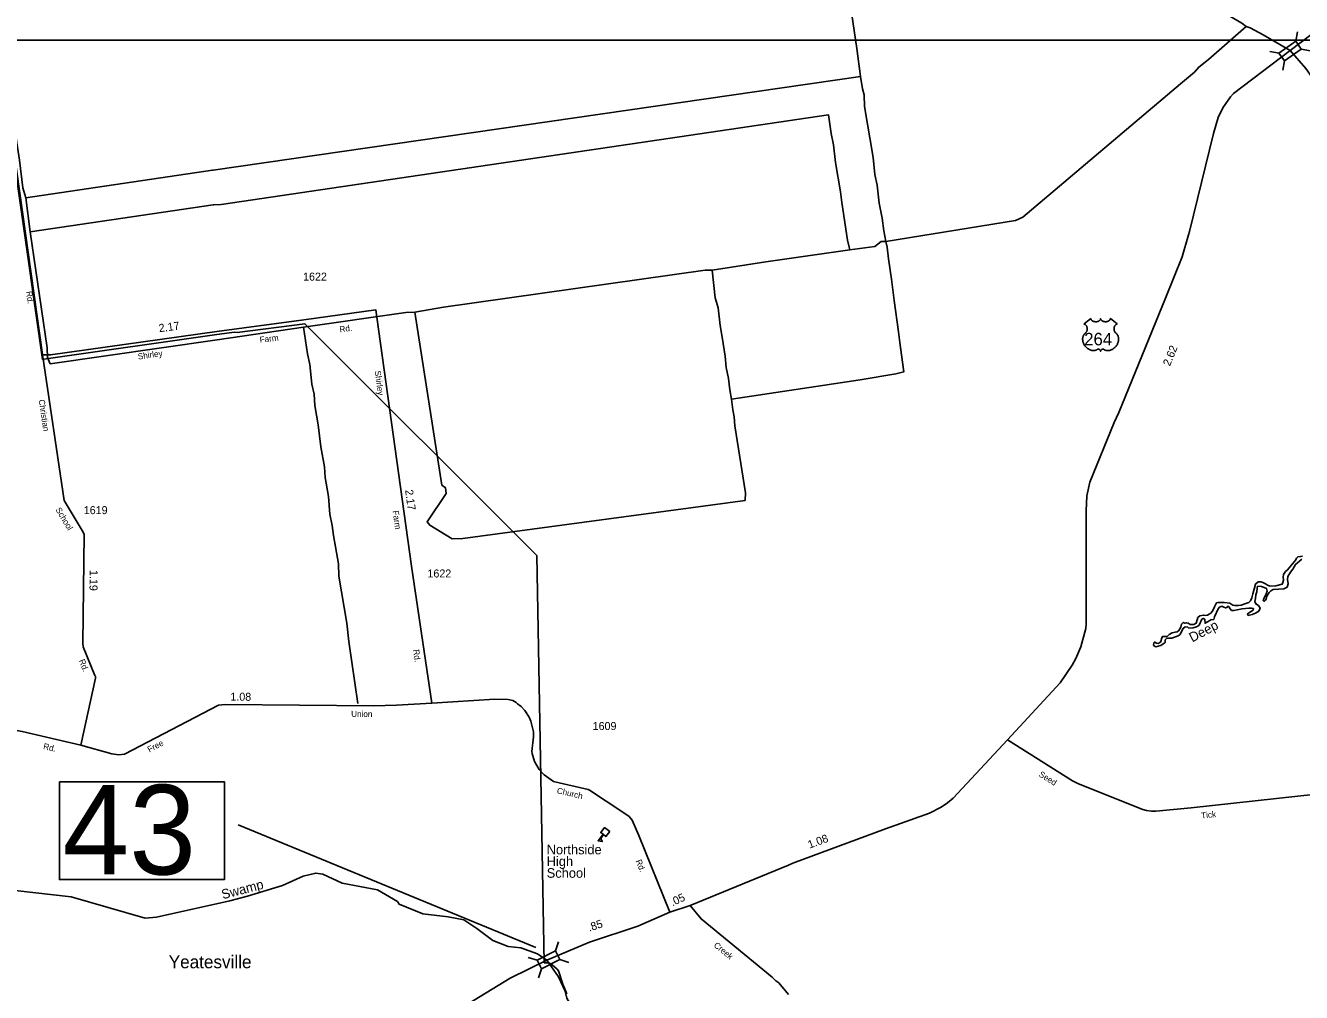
# Model space of a CAD drawing. Extents: x 2532689 to 2764727, y 536648 to 732970.
# Drawn here: x 2666242 to 2686176, y 655633 to 670740 of the extents above; entities that cross this region are included whole.
import ezdxf

# ---------------------------------------------------------------- set-up
doc = ezdxf.new("R2010")
doc.units = 0
for name, color, linetype in [('Exist Civil Demographics Community Label', 7, 'Continuous'), ('Exist Cultural Educational Facility High CELL', 7, 'Continuous'), ('Exist Hydrographic Creek Double Shore', 7, 'Continuous'), ('Exist Hydrographic Creek Single Shore', 7, 'Continuous'), ('Exist Hydrographic Creek Single Shore Label', 7, 'Continuous'), ('Exist Hydrographic Swamp Label', 7, 'Continuous'), ('Exist Road Primary US Attributed', 7, 'Continuous'), ('Exist Road Primary US Mileage Hundredths English Label', 7, 'Continuous'), ('Exist Road Primary US Shield CELL', 7, 'Continuous'), ('Exist Road Primary US Shield Number Label', 7, 'Continuous'), ('Exist Road Primary US Structure Standard Bridge CELL', 7, 'Continuous'), ('Exist Road Primary US Structure Standard Bridge Number Label', 7, 'Continuous'), ('Exist Road Secondary Mileage Hundredths English Label', 7, 'Continuous'), ('Exist Road Secondary Type 51 Attributed', 7, 'Continuous'), ('Exist Road Secondary Type 51 Label', 7, 'Continuous'), ('Exist Road Secondary Type 51 Number Label', 7, 'Continuous'), ('Exist Utilities Electrical Transmission Line', 7, 'Continuous'), ('Map Preparation Inset Cut Line', 7, 'Continuous')]:
    doc.layers.add(name, color=color, linetype=linetype)

msp = doc.modelspace()

# ---------------------------------------------------------------- linework, layer by layer
at = {"layer": 'Exist Cultural Educational Facility High CELL'}
msp.add_lwpolyline([(2675370, 658149), (2675310, 658071), (2675274, 658099), (2675228, 658039), (2675251, 657991), (2675188, 658002), (2675266, 658105), (2675229, 658132), (2675289, 658210)], close=True, dxfattribs=at)
at = {"layer": 'Exist Hydrographic Creek Double Shore'}
for points in [[(2686190, 662450), (2686162, 662443), (2686120, 662438), (2686097, 662420), (2686087, 662393), (2685957, 662238), (2685926, 662208), (2685893, 662163), (2685892, 662123), (2685893, 662073), (2685887, 662037), (2685876, 662014), (2685777, 661984), (2685689, 661980), (2685645, 661996), (2685612, 662019), (2685572, 662036), (2685542, 662047), (2685498, 662046), (2685455, 662014), (2685438, 661935), (2685418, 661863), (2685401, 661798), (2685378, 661754), (2685353, 661723), (2685292, 661704), (2685232, 661682), (2685192, 661677), (2685134, 661676), (2685102, 661684), (2685056, 661715), (2684966, 661727), (2684908, 661728), (2684868, 661725), (2684846, 661720), (2684819, 661658), (2684791, 661599), (2684767, 661562), (2684732, 661542), (2684708, 661525), (2684680, 661524), (2684646, 661530), (2684587, 661518), (2684559, 661490), (2684546, 661454), (2684529, 661401), (2684494, 661380), (2684436, 661381), (2684405, 661402), (2684375, 661410), (2684354, 661401), (2684329, 661413), (2684304, 661386), (2684289, 661340), (2684260, 661287), (2684233, 661269), (2684201, 661264), (2684155, 661251), (2684108, 661228), (2684094, 661208), (2684079, 661193), (2684041, 661194), (2684003, 661192), (2683987, 661159), (2683984, 661133), (2683971, 661107), (2683935, 661086), (2683911, 661092), (2683887, 661107), (2683867, 661093), (2683864, 661054), (2683898, 661033), (2683938, 661042), (2683980, 661053)], [(2683980, 661053), (2684013, 661078), (2684045, 661102), (2684048, 661143), (2684065, 661165), (2684099, 661166), (2684151, 661169), (2684250, 661207), (2684278, 661224), (2684302, 661272), (2684325, 661321), (2684357, 661347), (2684399, 661340), (2684417, 661323), (2684485, 661332), (2684534, 661347), (2684570, 661368), (2684593, 661404), (2684610, 661443), (2684626, 661469), (2684643, 661478), (2684668, 661460), (2684671, 661402), (2684710, 661425), (2684742, 661442), (2684762, 661456), (2684804, 661461), (2684817, 661501), (2684876, 661625), (2684897, 661653), (2684929, 661666), (2684961, 661653), (2684989, 661641), (2685011, 661646), (2685023, 661666), (2685047, 661654), (2685060, 661629), (2685084, 661603), (2685118, 661598), (2685249, 661627), (2685351, 661637), (2685391, 661638), (2685425, 661630), (2685421, 661606), (2685378, 661581), (2685333, 661550), (2685345, 661523), (2685405, 661540), (2685458, 661561), (2685510, 661592), (2685529, 661635), (2685502, 661678), (2685465, 661703), (2685447, 661739), (2685455, 661787), (2685464, 661846), (2685479, 661894), (2685482, 661950), (2685491, 661978), (2685549, 661977), (2685594, 661958), (2685630, 661943), (2685639, 661903), (2685624, 661859), (2685593, 661796), (2685578, 661752), (2685596, 661744), (2685618, 661767), (2685636, 661823), (2685671, 661880), (2685697, 661907), (2685732, 661931), (2685818, 661933), (2685902, 661937), (2685951, 661966), (2685970, 662018), (2685958, 662084), (2685961, 662132), (2686002, 662199), (2686043, 662248), (2686083, 662321), (2686181, 662401)]]:
    msp.add_lwpolyline(points, dxfattribs=at)
at = {"layer": 'Exist Hydrographic Creek Single Shore'}
for p, q in [((2669174, 668482), (2679288, 669941)), ((2666315, 667515), (2666245, 668047)), ((2669234, 665831), (2670586, 666026))]:
    msp.add_line(p, q, dxfattribs=at)
for points in [[(2685313, 670723), (2685245, 670779), (2684316, 671323), (2684180, 671446), (2684116, 671660), (2684063, 671792), (2683993, 671967), (2683991, 672042), (2683938, 672158), (2683928, 672223), (2683822, 672505), (2683811, 672596), (2683767, 672686), (2683749, 672751), (2683705, 672861), (2683703, 672927), (2683601, 673025), (2683305, 673193)], [(2679288, 669941), (2679228, 670382), (2678901, 672598)], [(2666245, 668047), (2666200, 668206), (2666148, 668637), (2665820, 670743)], [(2679682, 667366), (2681708, 667694), (2681824, 667748), (2684284, 669831), (2684505, 670011), (2684570, 670089), (2684725, 670210), (2685313, 670723)], [(2686634, 669486), (2686590, 669586), (2686564, 669651), (2686418, 669822), (2686246, 670068), (2686001, 670348), (2685575, 670596), (2685372, 670706), (2685313, 670723)], [(2679682, 667366), (2679653, 667532), (2679623, 667731), (2679576, 667963), (2679545, 668244), (2679508, 668410), (2679485, 668678), (2679349, 669474), (2679345, 669657), (2679318, 669748), (2679288, 669941)], [(2679118, 667235), (2679081, 667384), (2678993, 667975), (2678972, 668142), (2678895, 668598), (2678863, 668873), (2678826, 669055), (2678785, 669346), (2669299, 667941), (2669186, 667939)], [(2666245, 668047), (2669161, 668480), (2669174, 668482)], [(2669186, 667939), (2669173, 667939), (2666315, 667515)], [(2669234, 665831), (2666627, 665455), (2666583, 665555), (2666580, 665706), (2666315, 667515)], [(2676967, 666918), (2677806, 667047), (2679118, 667235)], [(2677272, 664901), (2679282, 665206), (2679839, 665300), (2679963, 665328), (2679943, 665479), (2679902, 665786), (2679882, 665952), (2679812, 666442), (2679771, 666775), (2679722, 667092), (2679701, 667275), (2679682, 667366)], [(2679118, 667235), (2679509, 667287), (2679607, 667363), (2679682, 667366)], [(2672322, 666261), (2672771, 666338), (2676858, 666917), (2676967, 666918)], [(2677272, 664901), (2677244, 665048), (2677223, 665224), (2677186, 665397), (2677173, 665573), (2677124, 665870), (2677095, 666053), (2677064, 666328), (2677018, 666487), (2676967, 666918)], [(2670586, 666026), (2672181, 666255), (2672322, 666261)], [(2677272, 664901), (2677293, 664734), (2677312, 664627), (2677324, 664483), (2677491, 663439), (2677484, 663320), (2673072, 662725), (2672905, 662721), (2672558, 662931), (2672516, 662988), (2672815, 663430), (2672803, 663519), (2672744, 663559), (2672322, 666261)], [(2671432, 660147), (2671292, 661116), (2671261, 661401), (2671135, 662138), (2671130, 662331), (2671054, 662771), (2671033, 662928), (2670996, 663104), (2670973, 663379), (2670924, 663676), (2670912, 663843), (2670855, 664159), (2670813, 664499), (2670764, 664805), (2670752, 664982), (2670715, 665138), (2670683, 665445), (2670646, 665611), (2670586, 666026)], [(2674820, 655375), (2674786, 655390), (2674699, 655544), (2674671, 655655), (2674566, 655877), (2674384, 656139), (2674241, 656235), (2673980, 656329), (2673780, 656351), (2673544, 656443), (2673290, 656630), (2673087, 656766), (2672844, 656812), (2672451, 656862), (2672081, 657011), (2672055, 657053), (2671742, 657237), (2671189, 657339), (2670886, 657481), (2670777, 657497), (2670579, 657449), (2670257, 657302), (2669711, 657138), (2669433, 657065)], [(2669433, 657065), (2668286, 656808), (2668111, 656794), (2666953, 657129), (2665525, 657287)]]:
    msp.add_lwpolyline(points, dxfattribs=at)
at = {"layer": 'Exist Road Primary US Attributed'}
msp.add_line((2676310, 656886), (2676628, 656991), dxfattribs=at)
for points in [[(2686001, 670348), (2686708, 670885), (2686835, 671070), (2687078, 671447), (2687214, 671663)], [(2681583, 659582), (2682404, 660471), (2682594, 660748), (2682653, 660853), (2682729, 661033), (2682806, 661317), (2682813, 661395), (2682810, 663158), (2682824, 663394), (2682871, 663605), (2683252, 664538), (2683320, 664696), (2684050, 666481), (2684313, 667128), (2684409, 667470), (2684426, 667521), (2684799, 669054), (2684875, 669302), (2684945, 669453), (2685065, 669628), (2685114, 669679), (2686001, 670348)], [(2676628, 656991), (2678162, 657622), (2678229, 657653), (2679677, 658191), (2680365, 658435), (2680549, 658528), (2680647, 658594), (2680732, 658668), (2681583, 659582)], [(2674384, 656139), (2675055, 656419), (2675809, 656669), (2676310, 656886)], [(2672282, 654970), (2672371, 655010), (2672456, 655056), (2672733, 655179), (2673159, 655456), (2673815, 655854), (2674384, 656139)]]:
    msp.add_lwpolyline(points, dxfattribs=at)
at = {"layer": 'Exist Road Primary US Shield CELL'}
msp.add_lwpolyline([(2682886, 666162), (2682886, 666158), (2682887, 666152), (2682888, 666150), (2682890, 666144), (2682895, 666138), (2682900, 666132), (2682906, 666127), (2682911, 666124), (2682918, 666121), (2682926, 666117), (2682935, 666114), (2682945, 666113), (2682955, 666111), (2682965, 666111), (2682976, 666112), (2682988, 666114), (2682994, 666116), (2683000, 666118), (2683006, 666120), (2683012, 666124), (2683017, 666127), (2683021, 666130), (2683027, 666135), (2683031, 666141), (2683033, 666144), (2683035, 666147), (2683037, 666153), (2683038, 666156), (2683038, 666162), (2683038, 666157), (2683039, 666154), (2683040, 666151), (2683041, 666148), (2683043, 666143), (2683046, 666140), (2683050, 666134), (2683053, 666131), (2683056, 666129), (2683063, 666124), (2683072, 666120), (2683076, 666118), (2683080, 666117), (2683086, 666115), (2683091, 666114), (2683097, 666113), (2683102, 666112), (2683108, 666111), (2683113, 666111), (2683119, 666111), (2683124, 666112), (2683129, 666112), (2683135, 666113), (2683140, 666114), (2683147, 666116), (2683152, 666118), (2683157, 666120), (2683164, 666124), (2683169, 666127), (2683173, 666130), (2683178, 666134), (2683182, 666140), (2683185, 666143), (2683187, 666147), (2683188, 666151), (2683189, 666155), (2683190, 666159), (2683190, 666162), (2683296, 666078), (2683294, 666077), (2683288, 666074), (2683283, 666071), (2683276, 666066), (2683273, 666063), (2683270, 666060), (2683267, 666057), (2683264, 666054), (2683261, 666050), (2683259, 666046), (2683256, 666041), (2683254, 666037), (2683251, 666028), (2683249, 666023), (2683248, 666018), (2683247, 666009), (2683247, 666004), (2683247, 666000), (2683247, 665995), (2683247, 665991), (2683248, 665986), (2683249, 665982), (2683250, 665977), (2683252, 665971), (2683254, 665965), (2683259, 665956), (2683265, 665946), (2683270, 665941), (2683274, 665937), (2683281, 665931), (2683284, 665928), (2683288, 665924), (2683295, 665916), (2683298, 665912), (2683301, 665908), (2683303, 665904), (2683306, 665900), (2683308, 665896), (2683311, 665887), (2683314, 665878), (2683315, 665873), (2683317, 665863), (2683318, 665857), (2683319, 665847), (2683319, 665835), (2683318, 665823), (2683316, 665810), (2683314, 665802), (2683311, 665792), (2683308, 665784), (2683304, 665772), (2683299, 665763), (2683294, 665753), (2683290, 665746), (2683285, 665740), (2683280, 665732), (2683273, 665724), (2683265, 665715), (2683259, 665709), (2683251, 665702), (2683246, 665697), (2683239, 665692), (2683229, 665685), (2683219, 665680), (2683211, 665676), (2683204, 665673), (2683194, 665669), (2683179, 665665), (2683173, 665663), (2683166, 665662), (2683160, 665662), (2683154, 665661), (2683145, 665661), (2683137, 665662), (2683129, 665663), (2683121, 665665), (2683113, 665667), (2683105, 665670), (2683097, 665674), (2683084, 665682), (2683080, 665685), (2683078, 665685), (2683073, 665685), (2683068, 665684), (2683063, 665682), (2683060, 665681), (2683057, 665678), (2683054, 665676), (2683050, 665672), (2683047, 665669), (2683045, 665667), (2683042, 665661), (2683040, 665659), (2683039, 665655), (2683038, 665650), (2683036, 665656), (2683034, 665661), (2683032, 665665), (2683030, 665668), (2683026, 665672), (2683023, 665675), (2683019, 665679), (2683014, 665681), (2683011, 665683), (2683008, 665684), (2683004, 665685), (2683001, 665685), (2682998, 665685), (2682995, 665685), (2682990, 665681), (2682985, 665678), (2682980, 665675), (2682974, 665672), (2682970, 665670), (2682965, 665668), (2682959, 665666), (2682952, 665664), (2682946, 665663), (2682940, 665662), (2682933, 665661), (2682928, 665661), (2682922, 665661), (2682916, 665661), (2682910, 665662), (2682902, 665663), (2682895, 665665), (2682888, 665667), (2682881, 665669), (2682873, 665672), (2682863, 665676), (2682857, 665679), (2682846, 665686), (2682834, 665694), (2682824, 665702), (2682817, 665708), (2682807, 665718), (2682801, 665725), (2682792, 665737), (2682786, 665746), (2682782, 665752), (2682777, 665763), (2682773, 665769), (2682769, 665778), (2682766, 665787), (2682764, 665795), (2682762, 665800), (2682760, 665809), (2682759, 665816), (2682758, 665825), (2682757, 665834), (2682757, 665843), (2682757, 665850), (2682758, 665858), (2682759, 665867), (2682761, 665875), (2682763, 665880), (2682765, 665887), (2682768, 665894), (2682771, 665901), (2682775, 665907), (2682779, 665913), (2682783, 665919), (2682789, 665925), (2682794, 665930), (2682799, 665934), (2682806, 665940), (2682809, 665944), (2682813, 665949), (2682816, 665954), (2682818, 665958), (2682821, 665964), (2682823, 665969), (2682826, 665976), (2682827, 665981), (2682828, 665987), (2682829, 665993), (2682829, 666001), (2682829, 666007), (2682828, 666015), (2682827, 666022), (2682825, 666028), (2682823, 666035), (2682820, 666040), (2682816, 666047), (2682812, 666054), (2682807, 666059), (2682802, 666063), (2682798, 666067), (2682794, 666070), (2682788, 666073), (2682783, 666076), (2682780, 666077)], close=True, dxfattribs=at)
at = {"layer": 'Exist Road Primary US Structure Standard Bridge CELL'}
for p, q in [((2686112, 670640), (2686087, 670495)), ((2685825, 670308), (2685680, 670333)), ((2685909, 670187), (2685883, 670043)), ((2686318, 670346), (2686173, 670372)), ((2674570, 656422), (2674524, 656282)), ((2674237, 656135), (2674097, 656181)), ((2674731, 656101), (2674591, 656147)), ((2674303, 656003), (2674257, 655863))]:
    msp.add_line(p, q, dxfattribs=at)
for points in [[(2686173, 670372), (2685909, 670187), (2685823, 670310), (2686087, 670495)], [(2674591, 656147), (2674304, 656003), (2674236, 656137), (2674524, 656282)]]:
    msp.add_lwpolyline(points, close=True, dxfattribs=at)
at = {"layer": 'Exist Road Primary US Structure Standard Bridge Number Label'}
msp.add_line((2674215, 656336), (2669566, 658253), dxfattribs=at)
msp.add_lwpolyline([(2666772, 658926), (2669348, 658926), (2669348, 657397), (2666772, 657397)], close=True, dxfattribs=at)
at = {"layer": 'Exist Road Secondary Type 51 Attributed'}
for points in [[(2665783, 670737), (2665791, 670677), (2666507, 665600)], [(2666507, 665600), (2666529, 665593), (2666631, 665595), (2669231, 665961), (2670589, 666139), (2671716, 666296), (2671732, 666184), (2672273, 662292), (2672589, 660152)], [(2666507, 665600), (2666845, 663321), (2667143, 662826), (2667159, 662788), (2667135, 661091), (2667144, 661035), (2667324, 660585), (2667334, 660577), (2667333, 660541), (2667104, 659494)], [(2667104, 659494), (2667589, 659361), (2667697, 659347), (2667787, 659355), (2669255, 660122), (2669363, 660130), (2671684, 660113), (2672038, 660120), (2672589, 660152)], [(2672589, 660152), (2673572, 660213), (2673782, 660208), (2673856, 660196), (2673907, 660165), (2673928, 660142), (2673983, 660103), (2674044, 660040), (2674109, 659936), (2674136, 659874), (2674176, 659703), (2674180, 659629), (2674151, 659395), (2674156, 659365), (2674193, 659241), (2674268, 659115), (2674346, 659033), (2674490, 658928), (2674512, 658923), (2675031, 658803), (2675055, 658794), (2675576, 658450), (2675671, 658382), (2675721, 658325), (2675822, 658083), (2676310, 656886)], [(2662753, 659658), (2664968, 659661), (2665116, 659662), (2665988, 659747), (2666191, 659712), (2667104, 659494)], [(2687741, 658879), (2684455, 658515), (2683899, 658464), (2683835, 658466), (2683753, 658474), (2683697, 658489), (2682691, 658892), (2682600, 658940), (2681583, 659582)], [(2678163, 655603), (2678009, 655782), (2677962, 655813), (2677904, 655871), (2676796, 656781), (2676628, 656991)]]:
    msp.add_lwpolyline(points, dxfattribs=at)
at = {"layer": 'Exist Utilities Electrical Transmission Line'}
msp.add_lwpolyline([(2665760, 670709), (2666509, 665522), (2666565, 665530), (2669233, 665911), (2669505, 665950), (2669549, 665943), (2670606, 666080), (2674228, 662461), (2674346, 656096), (2674416, 656098), (2674471, 656067), (2674545, 655999), (2674567, 655971), (2674636, 655763), (2674700, 655610)], dxfattribs=at)
at = {"layer": 'Map Preparation Inset Cut Line'}
msp.add_lwpolyline([(2625780, 692342), (2701222, 692342), (2701222, 670513), (2663418, 670513), (2663418, 648997), (2625780, 648997)], close=True, dxfattribs=at)

# ---------------------------------------------------------------- texts
at = {"layer": 'Exist Civil Demographics Community Label'}
msp.add_text('Yeatesville', height=200, dxfattribs=at).set_placement((2668479, 656011))
at = {"layer": 'Exist Cultural Educational Facility High CELL'}
for s, p in [('Northside', (2674384, 657791)), ('High', (2674384, 657608)), ('School', (2674384, 657425))]:
    msp.add_text(s, height=150, dxfattribs=at).set_placement(p)
at = {"layer": 'Exist Hydrographic Creek Single Shore Label'}
msp.add_text('Deep', height=150, rotation=27.8885, dxfattribs=at).set_placement((2684469, 661100))
at = {"layer": 'Exist Hydrographic Swamp Label'}
msp.add_text('Swamp', height=150, rotation=14.6811, dxfattribs=at).set_placement((2669325, 657088))
at = {"layer": 'Exist Road Primary US Mileage Hundredths English Label'}
for s, rotation, p in [('2.62', 67.7489, (2684120, 665409)), ('1.08', 20.3822, (2678491, 657879)), ('.05', 24.7387, (2676349, 656978)), ('.85', 18.3043, (2675051, 656583))]:
    msp.add_text(s, height=125, rotation=rotation, dxfattribs=at).set_placement(p)
at = {"layer": 'Exist Road Primary US Shield Number Label'}
msp.add_text('264', height=195, dxfattribs=at).set_placement((2682782, 665743))
at = {"layer": 'Exist Road Primary US Structure Standard Bridge Number Label'}
msp.add_text('43', height=1400, dxfattribs=at).set_placement((2666822, 657476))
at = {"layer": 'Exist Road Secondary Mileage Hundredths English Label'}
for s, rotation, p in [('2.17', 7.6211, (2668332, 665948)), ('2.17', 277.9138, (2672171, 663481)), ('1.19', 269.1706, (2667246, 662234)), ('1.08', 359.5878, (2669442, 660192))]:
    msp.add_text(s, height=125, rotation=rotation, dxfattribs=at).set_placement(p)
at = {"layer": 'Exist Road Secondary Type 51 Label'}
for s, rotation, p in [('Rd.', 278.2927, (2666250, 666583)), ('Rd.', 7.8947, (2671154, 665944)), ('Farm', 7.4975, (2669906, 665781)), ('Shirley', 8.0052, (2668003, 665521)), ('Shirley', 277.9138, (2671696, 665341)), ('Christian', 278.666, (2666446, 664890)), ('School', 300.9493, (2666707, 663175)), ('Farm', 277.9138, (2671977, 663156)), ('Rd.', 291.771, (2667073, 660818)), ('Rd.', 278.4054, (2672296, 660985)), ('Union', 359.5878, (2671329, 659938)), ('Rd.', 346.5806, (2666512, 659437)), ('Free', 27.5764, (2668177, 659380)), ('Seed', 327.7252, (2682064, 659016)), ('Church', 346.9874, (2674536, 658745)), ('Tick', 6.3336, (2684614, 658347)), ('Rd.', 292.1823, (2675771, 657687)), ('Creek', 320.9149, (2676985, 656355))]:
    msp.add_text(s, height=95, rotation=rotation, dxfattribs=at).set_placement(p)
at = {"layer": 'Exist Road Secondary Type 51 Number Label'}
for s, p in [('1622', (2670578, 666754)), ('1619', (2667152, 663106)), ('1622', (2672521, 662116)), ('1609', (2675102, 659733))]:
    msp.add_text(s, height=125, dxfattribs=at).set_placement(p)

doc.saveas('drawing.dxf')
